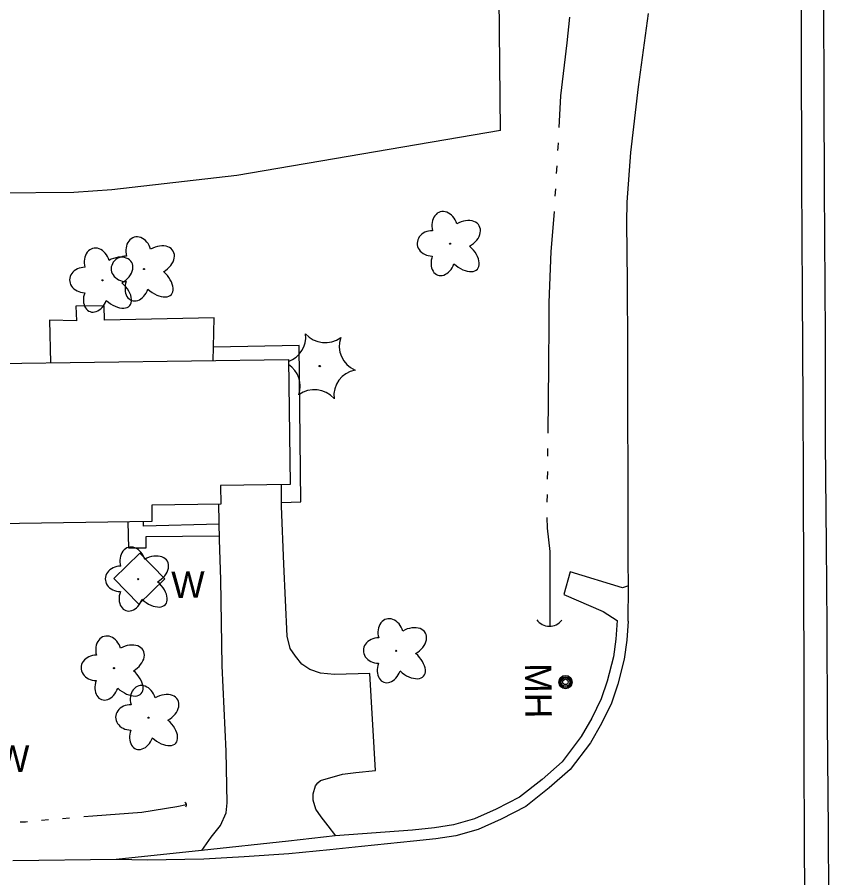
# Model space of a CAD drawing. Extents: x 589250 to 1188077, y 162953 to 363065.
# Drawn here: x 593686.3 to 593869.9, y 188991.4 to 189186 of the extents above; entities that cross this region are included whole.
import ezdxf

# ---------------------------------------------------------------- set-up
doc = ezdxf.new("R2010")
doc.units = 0
for name, color, linetype in [('E_BLD', 7, 'Continuous'), ('E_BLD_HvyDash', 7, 'Continuous'), ('E_DRN', 7, 'Continuous'), ('E_DWY', 7, 'Continuous'), ('E_LAND_Vegetation', 7, 'Continuous'), ('E_MAP_Limits', 7, 'Continuous'), ('E_PATH_Sidewalk', 7, 'Continuous'), ('E_RDWY', 7, 'Continuous'), ('E_RDWY_C_and_G', 7, 'Continuous'), ('E_RDWY_Gravel', 7, 'Continuous'), ('E_UTL_MH', 7, 'Continuous'), ('E_UTL_MH_Text', 7, 'Continuous'), ('E_WAL', 7, 'Continuous'), ('E_WAL_Text', 7, 'Continuous'), ('E_WTR_FlowLine', 7, 'Continuous')]:
    doc.layers.add(name, color=color, linetype=linetype)

msp = doc.modelspace()

# ---------------------------------------------------------------- linework, layer by layer
at = {"layer": 'E_BLD'}
for p, q in [((593677.56, 189107.62), (593747.67, 189108.55)), ((593747.67, 189108.55), (593748.04, 189080.31)), ((593748.04, 189080.31), (593732.3, 189080.1)), ((593732.3, 189080.1), (593732.36, 189075.87)), ((593732.36, 189075.87), (593716.74, 189075.66)), ((593716.74, 189075.66), (593716.79, 189071.91)), ((593716.79, 189071.91), (593678.04, 189071.39))]:
    msp.add_line(p, q, dxfattribs=at)
at = {"layer": 'E_BLD_HvyDash'}
for p, q in [((593705.98, 189120.68), (593699.57, 189120.64)), ((593699.57, 189120.64), (593699.75, 189117.34)), ((593706.05, 189117.44), (593705.98, 189120.68)), ((593730.86, 189117.99), (593706.05, 189117.44)), ((593730.73, 189111.35), (593730.86, 189117.99)), ((593693.58, 189117.44), (593693.83, 189107.84)), ((593699.75, 189117.34), (593693.58, 189117.44)), ((593730.65, 189108.33), (593730.73, 189111.35))]:
    msp.add_line(p, q, dxfattribs=at)
at = {"layer": 'E_DRN'}
for centre, radius, start, end in [((593806.73, 189051.79), 3.54, 215.6031, 321.8633), ((593723.99, 189007.84), 0.639, 319.6988, 65.959)]:
    msp.add_arc(centre, radius, start, end, dxfattribs=at)
at = {"layer": 'E_DWY'}
for p, q in [((593746.06, 189075.4), (593746.08, 189080.28)), ((593732.03, 189067.8), (593731.89, 189075.86)), ((593746.64, 189062.29), (593746.06, 189075.4)), ((593732.37, 189058.84), (593732.03, 189067.8)), ((593747.37, 189045.99), (593746.64, 189062.29)), ((593732.64, 189039.33), (593732.37, 189058.84)), ((593748.09, 189043.23), (593747.37, 189045.99)), ((593749.27, 189041.47), (593748.09, 189043.23)), ((593750.67, 189039.7), (593749.27, 189041.47)), ((593752.5, 189038.46), (593750.67, 189039.7)), ((593733.56, 189019.98), (593732.64, 189039.33)), ((593754.89, 189037.65), (593752.5, 189038.46)), ((593758.11, 189037.31), (593754.89, 189037.65)), ((593766.07, 189037.54), (593758.11, 189037.31)), ((593767.37, 189015.65), (593766.07, 189037.54)), ((593733.79, 189008.33), (593733.56, 189019.98)), ((593754.92, 189013.34), (593759.88, 189014.77)), ((593759.88, 189014.77), (593762.89, 189015.21)), ((593762.89, 189015.21), (593767.37, 189015.65)), ((593753.77, 189012.15), (593754.28, 189012.82)), ((593754.28, 189012.82), (593754.92, 189013.34)), ((593753.26, 189010.34), (593753.77, 189012.15)), ((593753.25, 189008.93), (593753.26, 189010.34)), ((593753.88, 189006.88), (593753.25, 189008.93)), ((593733.54, 189006.05), (593733.79, 189008.33)), ((593755.1, 189005.15), (593753.88, 189006.88)), ((593732.32, 189003.22), (593733.54, 189006.05)), ((593756.63, 189003.15), (593755.1, 189005.15)), ((593730.17, 189000.58), (593732.32, 189003.22)), ((593758.37, 189000.85), (593756.63, 189003.15)), ((593728.04, 188997.52), (593730.17, 189000.58))]:
    msp.add_line(p, q, dxfattribs=at)
at = {"layer": 'E_LAND_Vegetation'}
for centre, radius in [((593784.23, 189134.76), 0.128), ((593714.99, 189129.02), 0.128), ((593705.58, 189126.49), 0.128), ((593754.75, 189107.07), 0.167), ((593713.66, 189058.89), 0.128), ((593772.04, 189042.68), 0.128), ((593708.19, 189038.77), 0.128), ((593716.01, 189027.57), 0.128)]:
    msp.add_circle(centre, radius, dxfattribs=at)
for centre, radius, start, end in [((593745.69, 189113.69), 5.9, 289.6027, 6.63), ((593755.98, 189118.27), 5.9, 220.8697, 306.6346), ((593765.07, 189111.61), 5.9, 160.8697, 246.6346), ((593744.43, 189102.53), 5.9, 340.8697, 56.5377), ((593763.85, 189100.39), 5.91, 100.9095, 186.5856), ((593753.52, 189095.86), 5.9, 40.8697, 126.6346)]:
    msp.add_arc(centre, radius, start, end, dxfattribs=at)
for centre, major_axis, ratio in [((593783, 189138.47), (0.99, -3.48), 0.782863), ((593787.17, 189136.71), (-3.67, -2.09), 0.691916), ((593780.24, 189134.82), (3.45, -0.05), 0.832022), ((593713.77, 189132.73), (0.99, -3.48), 0.782863), ((593704.36, 189130.2), (0.99, -3.48), 0.782863), ((593717.94, 189130.97), (-3.67, -2.09), 0.691916), ((593786.87, 189132.19), (-3.55, 3.17), 0.560249), ((593708.53, 189128.44), (-3.67, -2.09), 0.691916), ((593711.01, 189129.08), (3.45, -0.05), 0.832022), ((593782.65, 189131.07), (1.22, 3.41), 0.716896), ((593701.6, 189126.55), (3.45, -0.05), 0.832022), ((593717.63, 189126.46), (-3.55, 3.17), 0.560249), ((593708.22, 189123.92), (-3.55, 3.17), 0.560249), ((593713.42, 189125.33), (1.22, 3.41), 0.716896), ((593704.01, 189122.8), (1.22, 3.41), 0.716896), ((593712.43, 189062.6), (0.99, -3.48), 0.782863), ((593716.6, 189060.84), (-3.67, -2.09), 0.691916), ((593709.67, 189058.95), (3.45, -0.05), 0.832022), ((593716.29, 189056.33), (-3.55, 3.17), 0.560249), ((593712.08, 189055.2), (1.22, 3.41), 0.716896), ((593770.81, 189046.39), (0.99, -3.48), 0.782863), ((593774.98, 189044.63), (-3.67, -2.09), 0.691916), ((593706.96, 189042.48), (0.99, -3.48), 0.782863), ((593768.06, 189042.74), (3.45, -0.05), 0.832022), ((593711.13, 189040.72), (-3.67, -2.09), 0.691916), ((593704.2, 189038.83), (3.45, -0.05), 0.832022), ((593774.68, 189040.12), (-3.55, 3.17), 0.560249), ((593770.46, 189038.99), (1.22, 3.41), 0.716896), ((593710.82, 189036.21), (-3.55, 3.17), 0.560249), ((593706.61, 189035.08), (1.22, 3.41), 0.716896), ((593714.78, 189031.28), (0.99, -3.48), 0.782863), ((593718.95, 189029.52), (-3.67, -2.09), 0.691916), ((593712.02, 189027.63), (3.45, -0.05), 0.832022), ((593718.64, 189025), (-3.55, 3.17), 0.560249), ((593714.43, 189023.88), (1.22, 3.41), 0.716896)]:
    msp.add_ellipse(centre, major_axis=major_axis, ratio=ratio, start_param=1.570796, end_param=4.712389, dxfattribs=at)
at = {"layer": 'E_MAP_Limits'}
for p, q in [((593795.66, 189160.38), (593794.77, 189245.23)), ((593795.66, 189160.38), (593735.96, 189150.15)), ((593735.96, 189150.15), (593707.68, 189146.92)), ((593707.68, 189146.92), (593699.15, 189146.37)), ((593699.15, 189146.37), (593643.32, 189145.72))]:
    msp.add_line(p, q, dxfattribs=at)
at = {"layer": 'E_PATH_Sidewalk'}
for p, q in [((593750.1, 189111.74), (593730.73, 189111.35)), ((593750.43, 189076.36), (593750.1, 189111.74)), ((593746.07, 189076.25), (593750.43, 189076.36)), ((593711.54, 189065.87), (593711.43, 189071.84)), ((593714.85, 189070.91), (593714.86, 189071.88)), ((593731.97, 189071.31), (593714.85, 189070.91)), ((593732.01, 189068.59), (593715.37, 189068.48)), ((593715.37, 189068.48), (593715.41, 189065.93)), ((593715.41, 189065.93), (593711.54, 189065.87))]:
    msp.add_line(p, q, dxfattribs=at)
at = {"layer": 'E_RDWY'}
for p, q in [((593863.74, 189180.82), (593863.69, 189201.96)), ((593826.88, 189170.27), (593829.11, 189186.82)), ((593863.83, 189149.07), (593863.74, 189180.82)), ((593825.12, 189155.42), (593826.88, 189170.27)), ((593824.27, 189144.17), (593825.12, 189155.42)), ((593863.93, 189123.43), (593863.83, 189149.07)), ((593824.19, 189139.55), (593824.27, 189144.17)), ((593824.38, 189126.1), (593824.19, 189139.55)), ((593824.47, 189110.75), (593824.38, 189126.1)), ((593864.08, 189098.52), (593863.93, 189123.43)), ((593824.46, 189098.03), (593824.47, 189110.75)), ((593824.54, 189080.82), (593824.46, 189098.03)), ((593864.2, 189081.63), (593864.08, 189098.52)), ((593824.53, 189062.96), (593824.54, 189080.82)), ((593864.27, 189057.45), (593864.2, 189081.63)), ((593824.56, 189057.42), (593824.53, 189062.96)), ((593811.36, 189060.56), (593809.97, 189055.46)), ((593823.2, 189056.93), (593811.36, 189060.56)), ((593824.56, 189057.42), (593823.2, 189056.93)), ((593824.5, 189049.41), (593824.56, 189057.42)), ((593864.32, 189037.07), (593864.27, 189057.45)), ((593809.97, 189055.46), (593818.86, 189051.55)), ((593818.86, 189051.55), (593822.01, 189049.57)), ((593864.35, 189018.08), (593864.32, 189037.07)), ((593864.42, 189000.3), (593864.35, 189018.08)), ((593775.94, 188999.66), (593764.17, 188998.47)), ((593864.52, 188979.52), (593864.42, 189000.3)), ((593757.03, 188997.71), (593747.75, 188996.76)), ((593764.17, 188998.47), (593757.03, 188997.71)), ((593708.77, 188995.52), (593685.3, 188995.22)), ((593715.73, 188995.35), (593708.77, 188995.52)), ((593728.52, 188995.61), (593715.73, 188995.35)), ((593737.68, 188996.07), (593728.52, 188995.61)), ((593747.75, 188996.76), (593737.68, 188996.07))]:
    msp.add_line(p, q, dxfattribs=at)
at = {"layer": 'E_RDWY_C_and_G'}
for p, q in [((593822.01, 189049.57), (593821.73, 189045.32)), ((593824.5, 189049.41), (593824.22, 189045.07)), ((593821.73, 189045.32), (593821.18, 189041.31)), ((593824.22, 189045.07), (593823.64, 189040.83)), ((593821.18, 189041.31), (593819.8, 189035.85)), ((593823.64, 189040.83), (593822.2, 189035.15)), ((593819.8, 189035.85), (593818.44, 189031.81)), ((593822.2, 189035.15), (593820.75, 189030.86)), ((593818.44, 189031.81), (593816.3, 189027.46)), ((593820.75, 189030.86), (593818.5, 189026.27)), ((593816.3, 189027.46), (593813.88, 189023.3)), ((593818.5, 189026.27), (593815.97, 189021.92)), ((593813.88, 189023.3), (593809.59, 189017.58)), ((593815.97, 189021.92), (593811.43, 189015.87)), ((593809.59, 189017.58), (593805.06, 189013.6)), ((593811.43, 189015.87), (593806.66, 189011.68)), ((593805.06, 189013.6), (593799.97, 189009.63)), ((593806.66, 189011.68), (593801.33, 189007.52)), ((593799.97, 189009.63), (593794.69, 189006.87)), ((593794.69, 189006.87), (593789.77, 189004.68)), ((593801.33, 189007.52), (593795.77, 189004.62)), ((593789.77, 189004.68), (593784.98, 189003.34)), ((593795.77, 189004.62), (593790.62, 189002.32)), ((593784.98, 189003.34), (593780.68, 189002.64)), ((593780.68, 189002.64), (593775.7, 189002.15)), ((593785.52, 189000.89), (593781, 189000.16)), ((593790.62, 189002.32), (593785.52, 189000.89)), ((593781, 189000.16), (593775.94, 188999.66))]:
    msp.add_line(p, q, dxfattribs=at)
at = {"layer": 'E_RDWY_Gravel'}
for p, q in [((593868.87, 189167.95), (593868.78, 189189.66)), ((593868.92, 189147.41), (593868.87, 189167.95)), ((593869.13, 189113.91), (593868.92, 189147.41)), ((593869.16, 189089.81), (593869.13, 189113.91)), ((593869.4, 189066.64), (593869.16, 189089.81)), ((593869.55, 189048.3), (593869.4, 189066.64)), ((593869.59, 189026.59), (593869.55, 189048.3)), ((593869.86, 189002.24), (593869.59, 189026.59)), ((593758.2, 189000.84), (593747.66, 188999.66)), ((593775.7, 189002.15), (593758.2, 189000.84)), ((593869.9, 188979.4), (593869.86, 189002.24)), ((593747.66, 188999.66), (593728.01, 188997.52)), ((593728.01, 188997.52), (593708.66, 188995.52))]:
    msp.add_line(p, q, dxfattribs=at)
at = {"layer": 'E_UTL_MH'}
for centre, radius in [((593810.35, 189035.62), 1.5), ((593810.35, 189035.62), 1.22), ((593810.34, 189035.63), 0.968), ((593810.33, 189035.65), 0.605)]:
    msp.add_circle(centre, radius, dxfattribs=at)
at = {"layer": 'E_WAL'}
for p, q in [((593708.19, 189059.01), (593714.08, 189064.76)), ((593714.08, 189064.76), (593719.73, 189058.97)), ((593713.84, 189053.22), (593708.19, 189059.01)), ((593719.73, 189058.97), (593713.84, 189053.22))]:
    msp.add_line(p, q, dxfattribs=at)
at = {"layer": 'E_WTR_FlowLine'}
for p, q in [((593810.71, 189180.15), (593811.33, 189185.98)), ((593809.29, 189168.21), (593810.71, 189180.15)), ((593808.92, 189161.02), (593809.29, 189168.21)), ((593808.64, 189155.84), (593808.68, 189156.51)), ((593808.68, 189156.51), (593808.74, 189157.57)), ((593808.33, 189150.66), (593808.44, 189152.38)), ((593808.03, 189145.48), (593808.13, 189147.2)), ((593807.71, 189140.15), (593807.82, 189142.02)), ((593807.13, 189133.03), (593807.71, 189140.15)), ((593806.65, 189121.45), (593807.13, 189133.03)), ((593806.61, 189116.97), (593806.65, 189121.45)), ((593806.54, 189107.11), (593806.61, 189116.97)), ((593806.4, 189091.89), (593806.54, 189107.11)), ((593806.35, 189086.7), (593806.36, 189088.43)), ((593806.29, 189081.51), (593806.31, 189083.24)), ((593806.22, 189076.32), (593806.25, 189078.05)), ((593806.24, 189070.42), (593806.2, 189072.86)), ((593806.85, 189065.15), (593806.24, 189070.42)), ((593806.89, 189059.56), (593806.85, 189065.15)), ((593806.87, 189056.77), (593806.89, 189059.56)), ((593806.85, 189048.25), (593806.87, 189056.77)), ((593714.47, 189006.24), (593722.44, 189007.45)), ((593722.44, 189007.45), (593724.63, 189007.91)), ((593696.57, 189004.79), (593698.16, 189004.93)), ((593701.35, 189005.21), (593703.4, 189005.39)), ((593703.4, 189005.39), (593714.47, 189006.24)), ((593687, 189004.04), (593688.16, 189004.05)), ((593688.16, 189004.05), (593688.6, 189004.09)), ((593691.79, 189004.37), (593693.38, 189004.51))]:
    msp.add_line(p, q, dxfattribs=at)

# ---------------------------------------------------------------- texts
at = {"layer": 'E_UTL_MH_Text'}
msp.add_text('MH', height=6, rotation=270.487, dxfattribs=at).set_placement((593801.15, 189039.87))
at = {"layer": 'E_WAL_Text'}
for p in [(593721.2, 189054.62), (593681.56, 189015.26)]:
    msp.add_text('W', height=6, rotation=0.6584, dxfattribs=at).set_placement(p)

doc.saveas('drawing.dxf')
